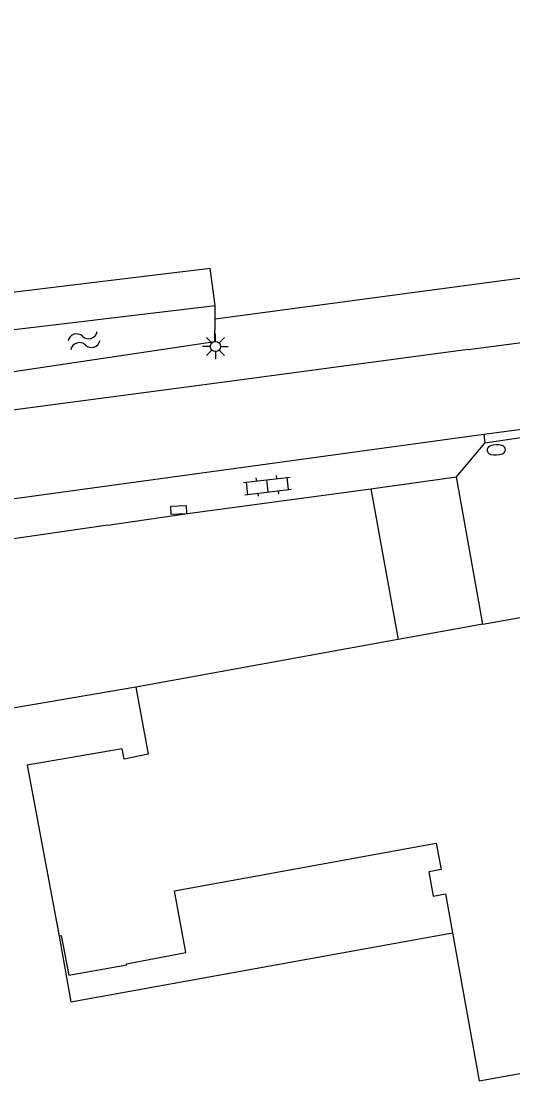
# Model space of a CAD drawing. Extents: x 136000 to 138005, y 398500 to 400500.
# Drawn here: x 137337.6 to 137361.6, y 400045.5 to 400097.5 of the extents above; entities that cross this region are included whole.
import ezdxf

# ---------------------------------------------------------------- set-up
doc = ezdxf.new("R2010")
doc.units = 0
for name, color, linetype in [('gg-afsc-hekwerk', 7, 'Continuous'), ('gg-bbg-hoofdgebouw', 7, 'Continuous'), ('gg-bbg-luifel en loopbrug', 7, 'Continuous'), ('gg-knt-bronhoudergrens', 7, 'Continuous'), ('gg-knt-verharding', 7, 'Continuous'), ('gg-kntw-bovenkant insteek waterloop', 7, 'Continuous'), ('gt-grn-vlakafsluiter', 7, 'Continuous'), ('gt-symb-brandkraan', 7, 'Continuous'), ('gt-symb-klinker verharding', 7, 'Continuous'), ('gt-symb-kolk center center', 7, 'Continuous'), ('gt-symb-lichtmast', 7, 'Continuous'), ('gt-symb-watersymbool', 7, 'Continuous')]:
    doc.layers.add(name, color=color, linetype=linetype)

# ---------------------------------------------------------------- blocks, each defined once
blk = doc.blocks.new('gt0-BR')
at = {"layer": 'gt-symb-brandkraan'}
for centre, radius, start, end in [((-0.244, 0), 0.206, 107.5669, 252.4331), ((0.599, -2.664), 3, 106.892, 107.5669), ((0, -0.691), 0.938, 73.108, 106.892), ((-0.599, -2.664), 3, 72.4331, 73.108), ((0.244, 0), 0.206, 287.567, 72.4331), ((0.599, 2.664), 3, 252.4331, 253.108), ((0, 0.691), 0.938, 253.108, 286.8921), ((-0.599, 2.664), 3, 286.8921, 287.567)]:
    blk.add_arc(centre, radius, start, end, dxfattribs=at)
blk = doc.blocks.new('gt0-KOLKCC')
at = {"layer": 'gt-symb-kolk center center'}
blk.add_lwpolyline([(-0.375, 0.2), (0.375, 0.2), (0.375, -0.2), (-0.375, -0.2)], close=True, dxfattribs=at)
blk = doc.blocks.new('gt0-KL1')
at = {"layer": 'gt-symb-klinker verharding'}
for p, q in [((-1.15, 0.3), (1.15, 0.3)), ((-1, -0.3), (-1, 0.3)), ((-0.5, 0.3), (-0.5, 0.45)), ((0, -0.3), (0, 0.3)), ((0.5, 0.3), (0.5, 0.45)), ((1, -0.3), (1, 0.3)), ((-1.15, -0.3), (1.15, -0.3)), ((-0.5, -0.45), (-0.5, -0.3)), ((0.5, -0.45), (0.5, -0.3))]:
    blk.add_line(p, q, dxfattribs=at)
blk = doc.blocks.new('gt0-LMAST')
at = {"layer": 'gt-symb-lichtmast'}
for p, q in [((-0.005, 0.246), (-0.005, 0.621)), ((-0.182, 0.173), (-0.447, 0.438)), ((0.172, 0.173), (0.437, 0.438)), ((-0.255, -0.004), (-0.63, -0.004)), ((-0.182, -0.181), (-0.447, -0.446)), ((-0.005, -0.254), (-0.005, -0.629)), ((0.437, -0.446), (0.172, -0.181)), ((0.245, -0.004), (0.62, -0.004))]:
    blk.add_line(p, q, dxfattribs=at)
blk.add_circle((-0.005, -0.004), 0.25, dxfattribs=at)
blk = doc.blocks.new('gt0-WA')
at = {"layer": 'gt-symb-watersymbool'}
for centre, start, end in [((-0.323, 0.022), 28.0725, 151.9275), ((0.427, 0.422), 208.0725, 331.9275), ((-0.323, -0.428), 28.0725, 151.9275), ((0.427, -0.028), 208.0725, 331.9275)]:
    blk.add_arc(centre, 0.425, start, end, dxfattribs=at)

msp = doc.modelspace()

# ---------------------------------------------------------------- linework, layer by layer
at = {"layer": 'gg-afsc-hekwerk'}
msp.add_line((137343.18, 400064.85), (137332.525, 400063.008), dxfattribs=at)
at = {"layer": 'gg-bbg-hoofdgebouw'}
for p, q in [((137360.174, 400067.927), (137372.78, 400070.214)), ((137360.174, 400067.927), (137356.038, 400067.178)), ((137356.038, 400067.178), (137343.18, 400064.85))]:
    msp.add_line(p, q, dxfattribs=at)
for points in [[(137343.18, 400064.85), (137343.787, 400061.554), (137342.605, 400061.322), (137342.51, 400061.825), (137337.856, 400061.019), (137339.426, 400052.642)], [(137339.426, 400052.642), (137339.516, 400052.667), (137339.896, 400050.728), (137342.733, 400051.227), (137342.723, 400051.286), (137345.637, 400051.828), (137345.071, 400054.866), (137357.888, 400057.193), (137358.144, 400055.899), (137357.535, 400055.785), (137357.755, 400054.604), (137358.35, 400054.709), (137358.694, 400052.804)], [(137358.694, 400052.804), (137360.007, 400045.545), (137368.069, 400047.002)]]:
    msp.add_lwpolyline(points, dxfattribs=at)
at = {"layer": 'gg-bbg-luifel en loopbrug'}
msp.add_lwpolyline([(137339.426, 400052.642), (137340.003, 400049.425), (137358.694, 400052.804)], dxfattribs=at)
at = {"layer": 'gg-knt-bronhoudergrens'}
for p, q in [((137347.07, 400083.566), (137346.826, 400085.396)), ((137362.985, 400085.014), (137347.066, 400082.889))]:
    msp.add_line(p, q, dxfattribs=at)
msp.add_lwpolyline([(137319.035, 400103.258), (137329.973, 400083.339), (137346.826, 400085.396)], dxfattribs=at)
at = {"layer": 'gg-knt-verharding'}
for p, q in [((137359.47, 400081.403), (137363.486, 400081.939)), ((137359.47, 400081.403), (137347.636, 400079.824)), ((137347.632, 400079.823), (137335.258, 400078.17)), ((137347.636, 400079.824), (137347.632, 400079.823)), ((137376.845, 400079.245), (137360.275, 400076.815)), ((137360.227, 400077.245), (137373.089, 400078.983)), ((137360.227, 400077.245), (137360.275, 400076.815)), ((137358.89, 400075.158), (137360.275, 400076.815)), ((137360.174, 400067.927), (137358.89, 400075.158)), ((137345.716, 400073.358), (137354.695, 400074.577)), ((137354.695, 400074.577), (137356.038, 400067.178)), ((137341.803, 400072.786), (137330.09, 400071.109))]:
    msp.add_line(p, q, dxfattribs=at)
msp.add_lwpolyline([(137328.219, 400073.011), (137337.482, 400074.125), (137360.227, 400077.245)], dxfattribs=at)
at = {"layer": 'gg-kntw-bovenkant insteek waterloop'}
for p in [(137333.57, 400081.935), (137347.066, 400082.889)]:
    msp.add_line(p, (137347.07, 400083.566), dxfattribs=at)
msp.add_lwpolyline([(137334.228, 400079.881), (137347.059, 400081.789), (137347.066, 400082.889)], dxfattribs=at)
at = {"layer": 'gt-grn-vlakafsluiter'}
for p, q in [((137354.695, 400074.577), (137358.89, 400075.158)), ((137341.803, 400072.786), (137345.716, 400073.358))]:
    msp.add_line(p, q, dxfattribs=at)

# ---------------------------------------------------------------- block references
at = {"layer": 'gt-symb-brandkraan', "rotation": -177.15008778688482}
msp.add_blockref('gt0-BR', (137360.84, 400076.479), dxfattribs=at)
at = {"layer": 'gt-symb-klinker verharding', "rotation": 6.606034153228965}
msp.add_blockref('gt0-KL1', (137349.633, 400074.713), dxfattribs=at)
at = {"layer": 'gt-symb-kolk center center', "rotation": -177.0856106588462}
msp.add_blockref('gt0-KOLKCC', (137345.283, 400073.532), dxfattribs=at)
at = {"layer": 'gt-symb-lichtmast'}
msp.add_blockref('gt0-LMAST', (137347.085, 400081.555), dxfattribs=at)
at = {"layer": 'gt-symb-watersymbool', "rotation": 17.818888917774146}
msp.add_blockref('gt0-WA', (137340.593, 400081.821), dxfattribs=at)

doc.saveas('drawing.dxf')
